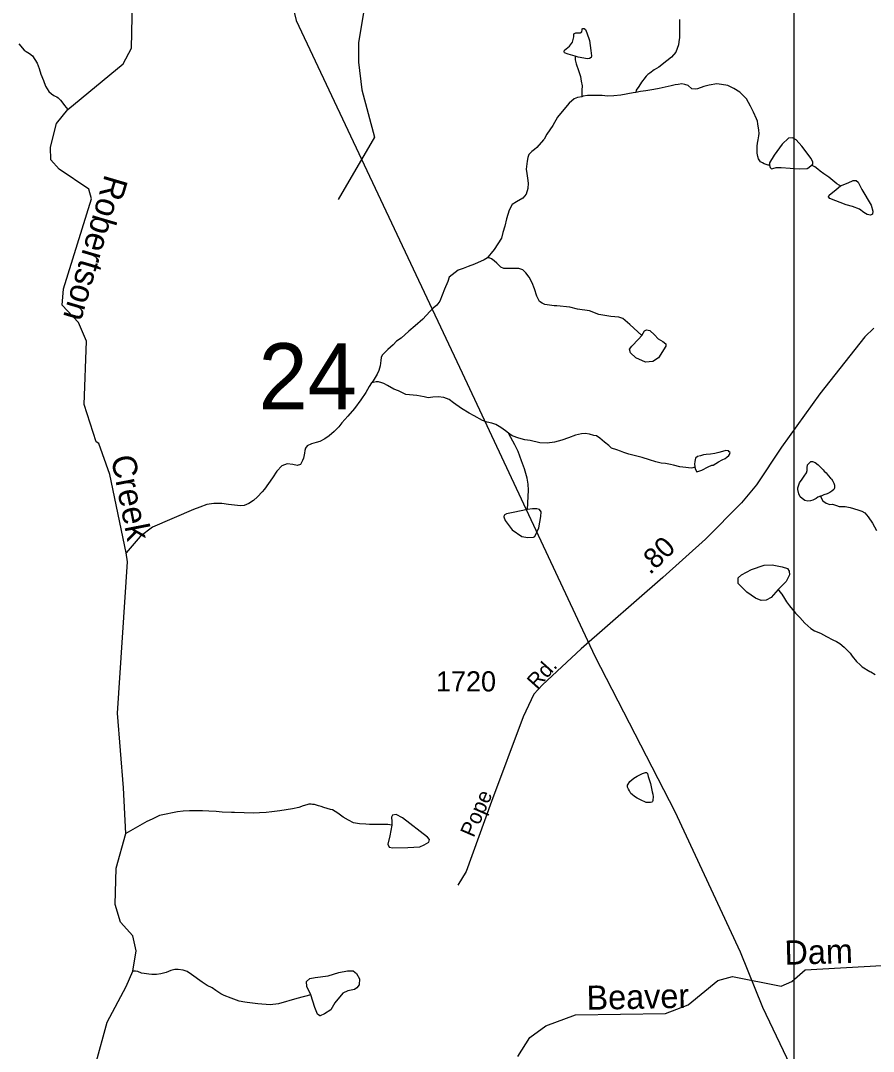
# Model space of a CAD drawing. Extents: x 2056842 to 2160602, y 826753 to 1016856.
# Drawn here: x 2099244 to 2104528, y 849458 to 855845 of the extents above; entities that cross this region are included whole.
import ezdxf

# ---------------------------------------------------------------- set-up
doc = ezdxf.new("R2010")
doc.units = 0
for name, color, linetype in [('Exist Hydrographic Creek Single Shore', 7, 'Continuous'), ('Exist Hydrographic Creek Single Shore Label', 7, 'Continuous'), ('Exist Hydrographic Misc Water Feature', 7, 'Continuous'), ('Exist Road Non-System Type 51', 7, 'Continuous'), ('Exist Road Secondary Mileage Hundredths English Label', 7, 'Continuous'), ('Exist Road Secondary Structure Standard Bridge Number Label', 7, 'Continuous'), ('Exist Road Secondary Type 51 Attributed', 7, 'Continuous'), ('Exist Road Secondary Type 51 Label', 7, 'Continuous'), ('Exist Road Secondary Type 51 Number Label', 7, 'Continuous'), ('Exist Utilities Electrical Transmission Line', 7, 'Continuous'), ('Map Preparation Inset Cut Line', 7, 'Continuous')]:
    doc.layers.add(name, color=color, linetype=linetype)

msp = doc.modelspace()

# ---------------------------------------------------------------- linework, layer by layer
at = {"layer": 'Exist Hydrographic Creek Single Shore'}
for points in [[(2099537.5, 855293.5), (2099880.1, 855576.6), (2099930.2, 855674.1), (2099937.1, 855966)], [(2103326.9, 855851), (2103327.1, 855829.1), (2103327.1, 855801.1), (2103325.6, 855769.2), (2103325.6, 855740.8), (2103321.3, 855713.1), (2103319.7, 855695.1), (2103303.9, 855649.2), (2103276, 855618.9), (2103247.7, 855594.8), (2103198.1, 855556.9), (2103170, 855538.8), (2103141.9, 855518.7), (2103130, 855510.4), (2103120.2, 855500.5), (2103104.6, 855482.6), (2103100.1, 855474.3), (2103090.4, 855462.4), (2103074.2, 855436.4), (2103058.7, 855414.4), (2103056.8, 855400.1)], [(2099232.6, 855700.4), (2099266.2, 855660.5), (2099278.1, 855652.6), (2099298.2, 855640.6), (2099318.5, 855626.6), (2099346.6, 855580.9), (2099358.5, 855548.7), (2099369.2, 855512.6), (2099384.9, 855472.8), (2099397.3, 855438.9), (2099419.2, 855404.8), (2099435.2, 855391), (2099449.1, 855381.2), (2099459.2, 855377.2), (2099468.8, 855371.3), (2099477.6, 855365.1), (2099491.4, 855351.2), (2099505.5, 855333.3), (2099515.4, 855319.2), (2099537.5, 855293.5)], [(2103056.8, 855400.1), (2103038.8, 855396.4), (2102962.9, 855381.9), (2102918.8, 855377.6), (2102880.7, 855375.7), (2102846.8, 855379.6), (2102818.8, 855381.4), (2102794.4, 855381.5), (2102756.6, 855381.5), (2102728.7, 855377.2), (2102720.3, 855373.2)], [(2102720.3, 855373.2), (2102694.7, 855367.3), (2102674.8, 855359), (2102642.8, 855333), (2102608.8, 855294.8), (2102571, 855246.9), (2102541.1, 855194.7), (2102505.2, 855140.4), (2102487.6, 855110.7), (2102483.5, 855106.4), (2102441.5, 855058.4), (2102427.9, 855046.3), (2102411.9, 855034.5), (2102393.7, 855014.1), (2102386.1, 854996.2), (2102381.6, 854974.1), (2102376.2, 854924.3), (2102380.1, 854896.5), (2102384.2, 854868.2), (2102388.3, 854836.4), (2102386.9, 854804.2), (2102376.7, 854768.4), (2102356.4, 854744.2), (2102316.6, 854722.3), (2102288.9, 854706.2), (2102271.1, 854670), (2102255.3, 854616), (2102243.2, 854571.9), (2102231.5, 854531.9), (2102223.7, 854495.8), (2102201.5, 854461.8), (2102177.6, 854425.6), (2102159.9, 854403.6), (2102139.8, 854379.4), (2102137.8, 854375.7)], [(2099906, 852492), (2099899, 852547.4), (2099796.1, 853032.3), (2099729, 853223.9), (2099713, 853234.1), (2099637.1, 853465.4), (2099652.1, 853858.8), (2099602.1, 853974.7), (2099502, 854081.7), (2099510, 854183.3), (2099683.1, 854740.8), (2099666.1, 854800.2), (2099483.4, 854923.4), (2099432.1, 854982.2), (2099429, 855060), (2099465.7, 855207), (2099537.5, 855293.5)], [(2102137.8, 854375.7), (2102115.8, 854361.6), (2102056.4, 854335.3), (2102016.2, 854321.1), (2101986, 854309), (2101954.3, 854298.8), (2101898.5, 854254.9), (2101890.3, 854229), (2101870.8, 854180.8), (2101856.9, 854142.8), (2101841.1, 854106.6), (2101823, 854082.5), (2101801.1, 854062.7), (2101778.9, 854042.5), (2101735.3, 853994.4), (2101689.5, 853954.3), (2101649.3, 853920.2), (2101601.6, 853877.9), (2101573.5, 853857.8), (2101551.5, 853836), (2101519.7, 853807.6), (2101506, 853793.8), (2101483.9, 853771.6), (2101477.7, 853757.5), (2101475.7, 853739.6), (2101472.2, 853705.6), (2101464, 853677.7), (2101454.1, 853653.6), (2101428.3, 853613.7), (2101418.2, 853599.4)], [(2101418.2, 853599.4), (2101404.5, 853577.5), (2101382.8, 853541.4), (2101352.4, 853495.3), (2101312.8, 853441.3), (2101271, 853393.2), (2101235.3, 853352.8), (2101215.2, 853327), (2101187.2, 853298.8), (2101155.2, 853272.8), (2101129.3, 853252.8), (2101097.3, 853236.5), (2101075.6, 853230.5), (2101045.7, 853222.5), (2101019.4, 853210.2), (2101009.6, 853196.3), (2101005.9, 853180.2), (2101003.8, 853164.3), (2100995.8, 853134.3), (2100990.1, 853120.1), (2100978, 853094.3), (2100957.9, 853088.1), (2100930, 853093.9), (2100896.2, 853097.8), (2100862.4, 853085.9), (2100832.4, 853053.5), (2100804.1, 853011.6), (2100780.1, 852977.5), (2100754.7, 852941.6), (2100740.5, 852925.5), (2100712.7, 852893.6), (2100686.8, 852871.1), (2100658.7, 852853), (2100628.8, 852841.3), (2100608.7, 852839.1), (2100588.6, 852840.9), (2100532.8, 852847), (2100490.8, 852852.9), (2100441, 852852.4), (2100398.9, 852846.6), (2100354.8, 852830.1), (2100314.7, 852816.3), (2100060.8, 852705.7), (2099984.9, 852647.4), (2099899, 852547.4)], [(2099396, 847840.1), (2099337.2, 848048), (2099358.4, 848423.4), (2099545.8, 848727.5), (2099647, 849140.5), (2099707.8, 849374.9), (2099781.3, 849638.4), (2099898, 849860.7), (2099939.8, 849955.3), (2099959.5, 850082), (2099939, 850174.8), (2099863.1, 850258.4), (2099830.1, 850367.4), (2099837.1, 850593.6), (2099895.1, 850809), (2099881.7, 851091.5), (2099843.7, 851552.7), (2099906, 852492)], [(2102324.1, 849426.9), (2102399, 849543.4), (2102498, 849616.8), (2102681.1, 849685.3), (2103240.1, 849693.4), (2103381, 849746.3), (2103564.1, 849896.8), (2103655.1, 849921.1), (2103955.9, 849862.5), (2104022, 849890.6), (2104105, 849964.3), (2104580.1, 849990.7)]]:
    msp.add_lwpolyline(points, dxfattribs=at)
at = {"layer": 'Exist Hydrographic Misc Water Feature'}
for points in [[(2102679.8, 855623.7), (2102635.6, 855637.6), (2102614.7, 855644), (2102610.9, 855652.8), (2102613.5, 855661.7), (2102623.6, 855670.6), (2102645.7, 855687), (2102663.5, 855710.5), (2102672.3, 855743.4), (2102671.1, 855761.8), (2102683.1, 855768.1), (2102699.6, 855768.1), (2102711.6, 855769.4), (2102720.4, 855775.7), (2102723, 855787.8), (2102723, 855794.1), (2102728, 855796.6), (2102735, 855796.6), (2102743.9, 855789.7), (2102752.1, 855769.4), (2102767.9, 855721.9), (2102776.2, 855660.4), (2102781.2, 855626.9), (2102778.1, 855616.1), (2102769.8, 855609.1), (2102756.5, 855608.5), (2102698.3, 855618.6), (2102679.8, 855623.7)], [(2102679.8, 855623.7), (2102680.1, 855601.2), (2102685.9, 855577.3), (2102700.2, 855535.3), (2102712.1, 855497.4), (2102718.1, 855469.3), (2102722.4, 855441.5), (2102720.7, 855413.3), (2102720.3, 855373.2)], [(2103883.5, 854948.2), (2103875.8, 854949), (2103850, 854957), (2103839.9, 854963), (2103827.6, 854968.9), (2103815.5, 854988.6), (2103811.6, 855002.5), (2103807.7, 855022.6), (2103807.5, 855044.6), (2103807.3, 855066.5), (2103809.6, 855084.8), (2103813.3, 855106.6), (2103817.2, 855130.8), (2103819, 855144.6), (2103817.2, 855166.8), (2103810.8, 855204.7), (2103808.7, 855222.5), (2103803, 855236.8), (2103785, 855276.4), (2103766.7, 855314.5), (2103740.7, 855360.6), (2103700.3, 855400.4), (2103662.5, 855424), (2103626.5, 855442.1), (2103586.1, 855447.8), (2103558.4, 855452), (2103510.2, 855443.8), (2103478.2, 855435.7), (2103438.6, 855421.4), (2103428.4, 855419.3), (2103402.3, 855421.2), (2103380.6, 855443.2), (2103360.3, 855449.1), (2103340.6, 855453.3), (2103318.3, 855449), (2103300.4, 855447.2), (2103274.4, 855441), (2103238.1, 855432.7), (2103200.1, 855424.6), (2103166.7, 855416.8), (2103118.5, 855408.7), (2103084.7, 855404.4), (2103056.8, 855400.1)], [(2104144.3, 854948), (2104153.2, 854955.6), (2104153.2, 854967), (2104143, 854989.8), (2104083.5, 855067.1), (2104049.3, 855105.1), (2104026.6, 855119), (2104001.2, 855115.2), (2103963.2, 855078.5), (2103913.9, 855011.3), (2103883.5, 854963.2), (2103883.5, 854948.2)], [(2103883.5, 854948.2), (2103888.5, 854934.1), (2103896.1, 854926.5), (2103905, 854927.7), (2103925.3, 854935.3), (2103956.9, 854935.3), (2104068.3, 854926.5), (2104116.5, 854927.7), (2104127.8, 854934.1), (2104144.3, 854948)], [(2104324.4, 854820.4), (2104316, 854824.3), (2104301.9, 854834.1), (2104251.7, 854874.2), (2104220.1, 854896), (2104198.1, 854912), (2104183.8, 854923.9), (2104165.7, 854938), (2104144.3, 854948)], [(2104324.4, 854820.4), (2104371.2, 854840.3), (2104401.6, 854853), (2104420.6, 854853), (2104433.2, 854842.8), (2104456, 854797.2), (2104514.3, 854700.9), (2104524.4, 854664.2), (2104521.9, 854645.2), (2104510.5, 854640.1), (2104489, 854642.7), (2104468.7, 854656.6), (2104440.8, 854675.6), (2104399.1, 854692.1), (2104358.5, 854703.5), (2104257.2, 854742.8), (2104249.7, 854752.9), (2104254.7, 854763), (2104296.5, 854797.2), (2104324.4, 854820.4)], [(2103093.4, 853893.7), (2103018.7, 853960.8), (2102974.4, 853998.8), (2102950.3, 854007.7), (2102900.9, 854011.5), (2102827.5, 854022.9), (2102769.3, 854045.7), (2102694.6, 854055.8), (2102647.7, 854068.5), (2102566.5, 854077), (2102550.3, 854077), (2102520.4, 854080.7), (2102492.5, 854086.6), (2102474.7, 854094.6), (2102458.7, 854104.7), (2102442.7, 854136.8), (2102428.1, 854182.4), (2102414.6, 854220.5), (2102394.3, 854254.5), (2102374.2, 854282.2), (2102355.9, 854300.4), (2102330.1, 854308), (2102304.1, 854307.9), (2102273.9, 854308), (2102265.9, 854308), (2102237.8, 854307.8), (2102220.4, 854317.7), (2102207.9, 854329.8), (2102193.8, 854341.7), (2102178, 854355.8), (2102161.6, 854367.6), (2102147.6, 854373.8), (2102137.8, 854375.7)], [(2103093.4, 853893.7), (2103109.9, 853921.5), (2103122.5, 853929.1), (2103142.8, 853924.1), (2103170.6, 853898.7), (2103194.7, 853872.1), (2103223.8, 853856.9), (2103241.5, 853841.7), (2103241.5, 853826.5), (2103196, 853755.6), (2103160.5, 853731.5), (2103116.2, 853727.7), (2103056.7, 853755.6), (2103022.5, 853787.2), (2103017.4, 853808.8), (2103030.1, 853827.8), (2103071.9, 853870.9), (2103093.4, 853893.7)], [(2102267.4, 853288.1), (2102249.3, 853302.2), (2102219.4, 853323.8), (2102189.2, 853341.8), (2102163.2, 853349.7), (2102134.9, 853355.7), (2102105, 853367.5), (2102054.9, 853395.4), (2102023.1, 853411.5), (2101976.6, 853441.3), (2101926.6, 853476.9), (2101898.9, 853496.9), (2101866.9, 853509), (2101830.4, 853514.6), (2101798.6, 853512.5), (2101768.7, 853506.5), (2101744.5, 853514.6), (2101698.8, 853522.4), (2101630.9, 853528.2), (2101584.7, 853549.8), (2101556.5, 853561.8), (2101518.1, 853583.8), (2101494.1, 853595.6), (2101482.6, 853599.8), (2101462.3, 853605.7), (2101446.5, 853605.6), (2101428.5, 853601.5), (2101418.2, 853599.4)], [(2103421.8, 853077.9), (2103409.5, 853073.7), (2103397.8, 853071.8), (2103365.6, 853075.5), (2103329.3, 853079.3), (2103289.3, 853089.5), (2103271.3, 853093.4), (2103239.5, 853101), (2103211.8, 853103.2), (2103179.4, 853110.9), (2103141.5, 853122.8), (2103095.4, 853136.7), (2103061.3, 853146.7), (2103011.5, 853158.3), (2102981.4, 853168.6), (2102961.5, 853176.5), (2102937.3, 853184.2), (2102905.3, 853196.3), (2102889.1, 853212.2), (2102861.4, 853232.2), (2102833.1, 853258), (2102812.8, 853272), (2102795.4, 853273.9), (2102768.9, 853281.9), (2102742.9, 853285.8), (2102719.1, 853283.7), (2102683, 853275.4), (2102639.1, 853259.4), (2102597.1, 853245), (2102551.4, 853232.9), (2102507.5, 853227), (2102461.3, 853228.7), (2102401.3, 853242.7), (2102367.4, 853246.6), (2102331.3, 853258.5), (2102289.3, 853272.2), (2102267.4, 853288.1)], [(2102385, 852815.1), (2102388.3, 852896.5), (2102390.4, 852934.7), (2102388.1, 852972.4), (2102382.2, 853010.6), (2102366, 853066.6), (2102347.5, 853116.5), (2102325.8, 853174.2), (2102307.1, 853216.3), (2102281.3, 853262.1), (2102267.4, 853288.1)], [(2103421.8, 853077.9), (2103425.3, 853064), (2103434.1, 853049.7), (2103463.8, 853059.8), (2103503.6, 853080.1), (2103527.4, 853090.3), (2103535.6, 853090.3), (2103567.8, 853110.2), (2103591.6, 853122.4), (2103609.2, 853132.3), (2103619.1, 853140.5), (2103631.4, 853150.4), (2103635.5, 853156.3), (2103639.6, 853168.3), (2103635.1, 853172.6), (2103629.3, 853178.4), (2103613.5, 853180.3), (2103593.4, 853174.5), (2103571.1, 853168.1), (2103545.5, 853162.2), (2103517.6, 853157.9), (2103491.3, 853155.8), (2103475.1, 853153.8), (2103457.3, 853148), (2103437.4, 853143.7), (2103425.5, 853133.8), (2103421.8, 853113.6), (2103419.6, 853095.7), (2103421.6, 853081.6), (2103421.8, 853077.9)], [(2104200.2, 852898.3), (2104184.2, 852892.2), (2104172.3, 852884.3), (2104151.8, 852874), (2104138.1, 852870), (2104121.9, 852868), (2104102.2, 852871.7), (2104086.4, 852883.9), (2104074.1, 852893.9), (2104065.9, 852911.7), (2104059.9, 852939.8), (2104059.9, 852950), (2104069.6, 852979.8), (2104086, 853003.6), (2104099.5, 853021.8), (2104113.7, 853042), (2104117.6, 853058.1), (2104117.6, 853073.9), (2104119.8, 853091.9), (2104131.1, 853103.9), (2104139.3, 853112), (2104149.5, 853112.1), (2104167.6, 853106.1), (2104185.6, 853092), (2104199.4, 853078.1), (2104215.6, 853062.3), (2104223.6, 853052.2), (2104235.5, 853042.2), (2104247.3, 853026.3), (2104261.7, 853010.3), (2104267.9, 853004.5), (2104275.9, 852990.3), (2104281.8, 852978.4), (2104285.9, 852966.5), (2104285.9, 852956.3), (2104285.9, 852948.6), (2104282, 852938.6), (2104269.7, 852928.3), (2104258.2, 852920.3), (2104242, 852912.2), (2104220.1, 852906.2), (2104203.9, 852898.1), (2104200.2, 852898.3)], [(2104200.2, 852898.3), (2104206.3, 852884.4), (2104214.1, 852870.2), (2104236.1, 852854.3), (2104258.6, 852846.4), (2104273.8, 852848.6), (2104298.4, 852840.4), (2104316, 852834.5), (2104352.3, 852834.7), (2104384.5, 852826.9), (2104430.3, 852813.1), (2104456.1, 852805.2), (2104474.3, 852795.1), (2104496.3, 852771.1), (2104522.5, 852731.4), (2104546.7, 852685.5)], [(2102385, 852815.1), (2102295.1, 852797.4), (2102254.6, 852788.5), (2102240.6, 852779.7), (2102238.1, 852769.5), (2102247, 852746.7), (2102290, 852689.7), (2102349.5, 852649.2), (2102387.5, 852642.8), (2102421.7, 852644.1), (2102430.6, 852649.2), (2102454.6, 852702.4), (2102467.3, 852772.1), (2102468.5, 852801.2), (2102458.4, 852816.4), (2102442, 852820.2), (2102416.6, 852818.9), (2102385, 852815.1)], [(2103937.9, 852319.6), (2103893.4, 852270.9), (2103864.3, 852253.1), (2103832.6, 852251.9), (2103797.1, 852265.8), (2103744, 852302.5), (2103689.5, 852357), (2103690.8, 852391.2), (2103711, 852411.5), (2103773.1, 852444.4), (2103851.6, 852471), (2103899.7, 852473.6), (2103963, 852459.6), (2103994.7, 852449.5), (2104006.1, 852433), (2104007.3, 852411.5), (2103987.1, 852369.7), (2103937.9, 852319.6)], [(2103937.9, 852319.6), (2103948, 852305.5), (2103960.1, 852291.6), (2103976.3, 852263.6), (2103990, 852243.6), (2104008.1, 852217.7), (2104044.1, 852173.7), (2104072.2, 852145.9), (2104102.8, 852112.1), (2104140.3, 852078), (2104162.7, 852064), (2104200.4, 852050.3), (2104236.7, 852028.5), (2104276.7, 852008.6), (2104299, 851996.7), (2104319.1, 851984.8), (2104346.8, 851962.7), (2104383.1, 851924.8), (2104395.4, 851907.1), (2104423.3, 851873.2), (2104445.4, 851853.3), (2104457.5, 851841.3), (2104505.3, 851811.3), (2104511.3, 851809.2), (2104539.1, 851793.6)], [(2103145.8, 851117.3), (2103157.9, 851067.2), (2103162, 851051.2), (2103164.1, 851035.5), (2103163.9, 851029.4), (2103162, 851021.2), (2103160.4, 851013.3), (2103158.1, 851007.2), (2103154, 851001.3), (2103146.2, 850999.2), (2103134.3, 850999.4), (2103120.2, 851001.1), (2103084.1, 851017.2), (2103064, 851027), (2103047.8, 851036.8), (2103034.1, 851049), (2103025.6, 851056.8), (2103015.6, 851072.9), (2103010.1, 851082.7), (2103003.9, 851095), (2103003.9, 851106.8), (2103007.6, 851114.7), (2103019.7, 851130.8), (2103043.9, 851151.1), (2103063.8, 851163), (2103097.4, 851179), (2103115.5, 851185.2), (2103121.4, 851185.1), (2103127.8, 851179.3), (2103131.5, 851161.3), (2103145.8, 851117.3)], [(2101543.1, 850860.3), (2101519.1, 850864.3), (2101487.1, 850863.9), (2101466.8, 850864.1), (2101432.8, 850864), (2101405.1, 850863.8), (2101383, 850865.9), (2101342.8, 850867.5), (2101306.9, 850873.4), (2101274.9, 850891.6), (2101242.7, 850909.4), (2101208.9, 850933.2), (2101176.9, 850955.2), (2101164.8, 850957), (2101142.9, 850963.1), (2101122.6, 850969.1), (2101106.6, 850974.7), (2101090.6, 850978.8), (2101064.3, 850986.8), (2101052.8, 850988.5), (2101044.6, 850990.6), (2101030.5, 850990.7), (2101016.8, 850986.7), (2100994.4, 850980.3), (2100968.6, 850968.5), (2100928.6, 850960.3), (2100888.6, 850954.2), (2100850.5, 850948.2), (2100800.6, 850941.9), (2100766.4, 850937.8), (2100724.4, 850935.6), (2100686.6, 850933.6), (2100628.8, 850935.5), (2100569.1, 850937.3), (2100550.9, 850937.2), (2100492.8, 850941.1), (2100454.7, 850944.9), (2100410.8, 850946.6), (2100370.8, 850948.7), (2100324.9, 850948.3), (2100290.9, 850948.2), (2100251.1, 850946.1), (2100216.8, 850941.9), (2100184.9, 850936.3), (2100146.9, 850927.8), (2100104.7, 850920), (2100059, 850897.7), (2100025.3, 850881.7), (2099895.1, 850809)], [(2101543.1, 850860.3), (2101532.1, 850793.2), (2101519.4, 850741.2), (2101528.3, 850723.5), (2101549.8, 850719.7), (2101643.5, 850720.9), (2101717, 850724.7), (2101743.5, 850738.7), (2101772.7, 850753.9), (2101776.5, 850770.4), (2101765.1, 850785.6), (2101609.3, 850904.6), (2101570.1, 850924.9), (2101547.3, 850921.1), (2101541, 850908.4), (2101543.5, 850883.1), (2101543.1, 850860.3)], [(2101041.7, 849808), (2100955.4, 849785.2), (2100842.7, 849752.3), (2100789.5, 849745.9), (2100714.8, 849752.3), (2100648.3, 849761.6), (2100634.1, 849763.7), (2100598.7, 849769.5), (2100548.4, 849787.3), (2100504.3, 849805.3), (2100484.2, 849815.2), (2100453.9, 849834.9), (2100430.3, 849851), (2100400.2, 849866.9), (2100368.2, 849886.8), (2100301.9, 849934.6), (2100275.9, 849952.3), (2100251.7, 849960.4), (2100220.1, 849966.5), (2100200, 849966.3), (2100174, 849960.1), (2100146.1, 849946), (2100113.7, 849937.9), (2100085.8, 849934), (2100057.7, 849933.8), (2100037.6, 849935.7), (2100009.7, 849941.5), (2099994, 849943.5), (2099970.2, 849953.6), (2099956, 849955.3), (2099939.8, 849955.3)], [(2101041.7, 849808), (2101017.7, 849860), (2101016.4, 849891.6), (2101036.7, 849910.6), (2101069.6, 849915.7), (2101149.3, 849927.1), (2101215.2, 849946.1), (2101268.4, 849956.2), (2101303.8, 849956.2), (2101325.3, 849941), (2101343.1, 849906.8), (2101341.8, 849871.4), (2101327.9, 849851.1), (2101312.7, 849840.9), (2101272.2, 849833.3), (2101240.5, 849819.4), (2101191.1, 849758.6), (2101165.8, 849715.5), (2101126.5, 849690.2), (2101100, 849678.8), (2101098.7, 849678.8), (2101083.5, 849688.9), (2101067, 849729.5), (2101041.7, 849808)]]:
    msp.add_lwpolyline(points, dxfattribs=at)
at = {"layer": 'Exist Road Non-System Type 51'}
msp.add_lwpolyline([(2101681.3, 856684.8), (2101641.5, 856388.5), (2101587.5, 856247.2), (2101454.5, 856085.1), (2101379.8, 855956.2), (2101338.2, 855706.8), (2101338.2, 855586.3), (2101359, 855415.8), (2101435.8, 855122.8), (2101211.5, 854736.2)], dxfattribs=at)
at = {"layer": 'Exist Road Secondary Type 51 Attributed'}
msp.add_lwpolyline([(2104531, 853939.9), (2104475.4, 853884.3), (2104195, 853532), (2103957.7, 853202.1), (2103804, 852968.2), (2103711.1, 852856.5), (2103487.8, 852631), (2103224.1, 852394.1), (2102716.8, 851951.9), (2102478.5, 851730.1), (2102423.4, 851670.8), (2102358, 851531.6), (2102161.2, 851006.3), (2102003.9, 850573.5), (2101953, 850487.2)], dxfattribs=at)
at = {"layer": 'Exist Utilities Electrical Transmission Line'}
msp.add_lwpolyline([(2090208.9, 878090.6), (2090399.6, 877911.2), (2091042.2, 877021.2), (2091166.6, 876875.7), (2095091.8, 871822.6), (2095202.4, 871658.9), (2098164.4, 867008.7), (2098184.9, 866904.8), (2098734, 864623.2), (2099022.7, 863475.6), (2099626.1, 861080), (2100400.4, 858056.5), (2100951.6, 855844.8), (2101980.8, 853661.7), (2102801.4, 851906.3), (2103296.8, 850944.6), (2103702.1, 850075), (2103840.6, 849731.1), (2105377.5, 846510.3), (2106244.1, 844636.9), (2107548.3, 841869.9), (2108761.2, 839864.8), (2109358.7, 838871.2), (2109834.3, 838086.5)], dxfattribs=at)
at = {"layer": 'Map Preparation Inset Cut Line'}
msp.add_lwpolyline([(2059276.8, 845851.8), (2104036.2, 845851.8), (2104036.2, 868310.8), (2085975.1, 868308.6), (2085982, 877260.1), (2059276.8, 877260.1), (2059276.8, 845851.8)], dxfattribs=at)

# ---------------------------------------------------------------- texts
at = {"layer": 'Exist Hydrographic Creek Single Shore Label'}
for s, rotation, p in [('Robertson', 253.5974, (2099767.4, 854897.1)), ('Creek', 281.08263, (2099803.3, 853138.4)), ('Dam', 1.61263, (2103978.8, 849994.5)), ('Beaver', 1.21619, (2102752.1, 849715.2))]:
    msp.add_text(s, height=150, rotation=rotation, dxfattribs=at).set_placement(p)
at = {"layer": 'Exist Road Secondary Mileage Hundredths English Label'}
msp.add_text('.80', height=125, rotation=44.54327, dxfattribs=at).set_placement((2103144.3, 852407.5))
at = {"layer": 'Exist Road Secondary Structure Standard Bridge Number Label'}
msp.add_text('24', height=410.1, dxfattribs=at).set_placement((2100718, 853435.5))
at = {"layer": 'Exist Road Secondary Type 51 Label'}
for s, rotation, p in [('Rd.', 48.01688, (2102442.7, 851696.8)), ('Pope', 66.5786, (2102051.3, 850778.6))]:
    msp.add_text(s, height=95, rotation=rotation, dxfattribs=at).set_placement(p)
at = {"layer": 'Exist Road Secondary Type 51 Number Label'}
msp.add_text('1720', height=125, dxfattribs=at).set_placement((2101817.7, 851688.2))

doc.saveas('drawing.dxf')
